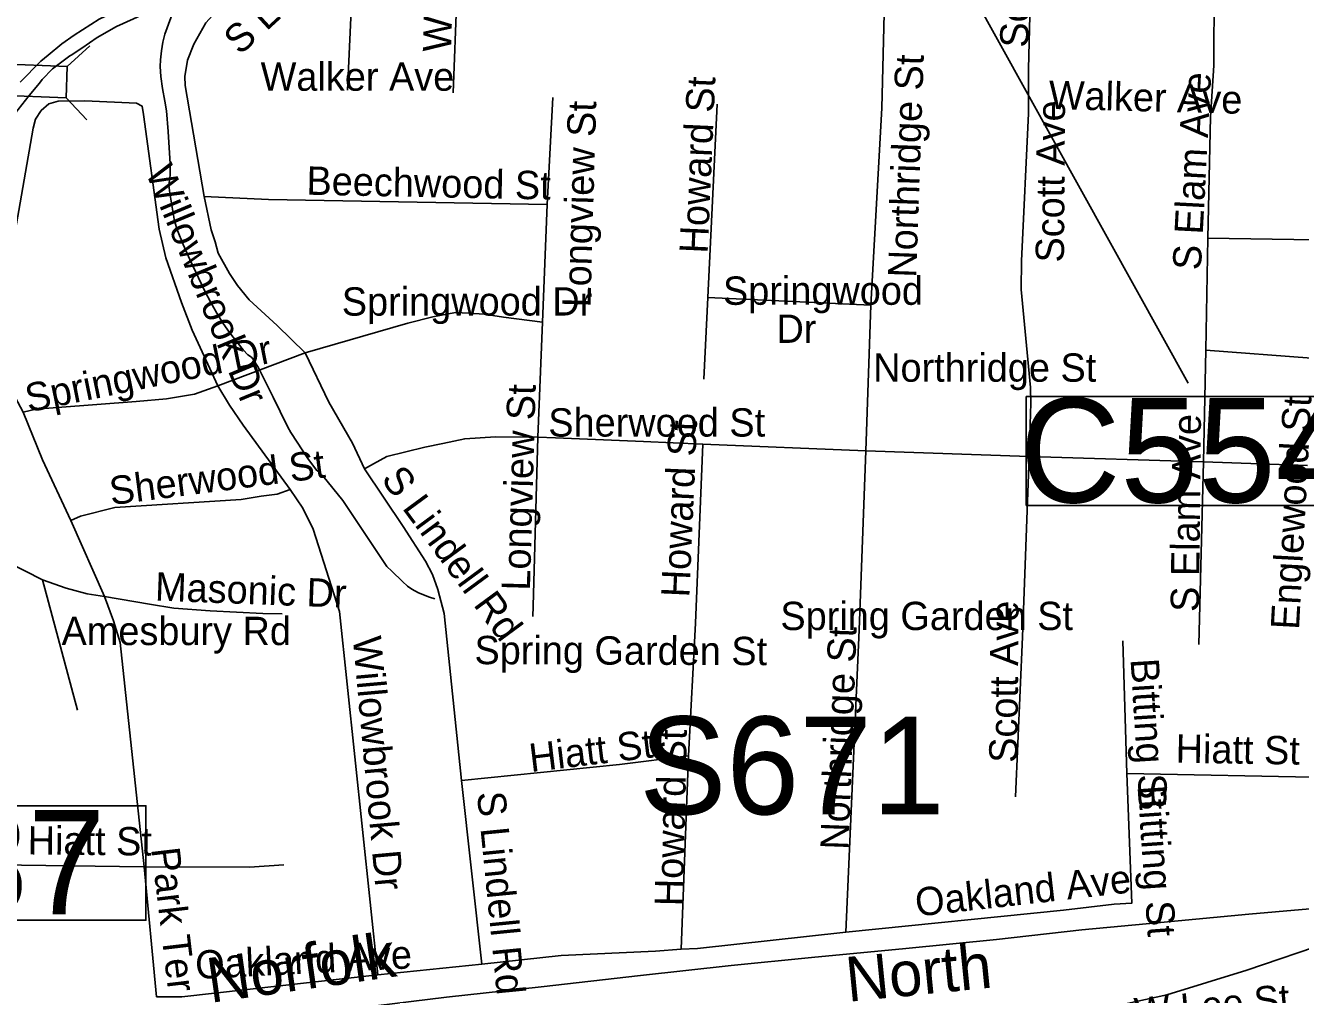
# Model space of a CAD drawing. Extents: x 1662474 to 1856135, y 779280 to 917889.
# Drawn here: x 1751284 to 1755561, y 842013 to 845263 of the extents above; entities that cross this region are included whole.
import ezdxf

# ---------------------------------------------------------------- set-up
doc = ezdxf.new("R2010")
doc.units = 0
for name, color, linetype in [('Exist Hydrographic Misc Water Feature', 7, 'Continuous'), ('Exist Railroad Mainline', 7, 'Continuous'), ('Exist Railroad Mainline Label', 7, 'Continuous'), ('Exist Railroad Siding', 7, 'Continuous'), ('Exist Road Non-System Structure Non-Sys NCDOT Attributed CELL', 7, 'Continuous'), ('Exist Road Non-System Type 51', 7, 'Continuous'), ('Exist Road Non-System Type 51 Label', 7, 'Continuous'), ('Exist Road Primary Interstate Structure Ovrhead Sign Number Label', 7, 'Continuous'), ('Exist Road Secondary Structure Standard Bridge Number Label', 7, 'Continuous'), ('Exist Road Secondary Type 51 Divided Attributed', 7, 'Continuous'), ('Exist Vertical Profile Horizontal Axis Label Major', 7, 'Continuous')]:
    doc.layers.add(name, color=color, linetype=linetype)

msp = doc.modelspace()

# ---------------------------------------------------------------- linework, layer by layer
at = {"layer": 'Exist Hydrographic Misc Water Feature'}
msp.add_lwpolyline([(1752658.1, 843339.4), (1752640.2, 843345.6), (1752602.3, 843359.9), (1752580.4, 843372), (1752566.4, 843382.2), (1752548.6, 843398.3), (1752512.9, 843432.7), (1752496.9, 843448.8), (1752398.3, 843595.6), (1752348.9, 843670), (1752281.4, 843752.7), (1752261.7, 843770.8), (1752233.8, 843807.1), (1752174.6, 843897.5), (1752164.7, 843915.6), (1752139.1, 843967.9), (1752115.5, 844016.1), (1752064.5, 844116.5), (1752058.5, 844126.6), (1752052.6, 844136.6), (1752042.5, 844150.7), (1752030.8, 844158.8), (1752014.8, 844174.9), (1751969.3, 844233.4), (1751947.6, 844263.5), (1751925.8, 844297.7), (1751906.2, 844333.9), (1751884.4, 844374.1), (1751835.4, 844478.5), (1751813.7, 844528.7), (1751794.2, 844574.9), (1751784.3, 844607), (1751776.8, 844653.1), (1751769.2, 844701.1), (1751765.3, 844727.2), (1751767.5, 844743.1), (1751769.6, 844761.1), (1751769.8, 844781.2), (1751769.8, 844799.2), (1751762.8, 844907.2), (1751757.3, 844977.3), (1751751.5, 845009.4), (1751744, 845051.5), (1751738.2, 845091.5), (1751736.6, 845125.5), (1751736.8, 845147.5), (1751740.9, 845177.5), (1751745.2, 845207.5), (1751751.5, 845233.5), (1751792.3, 845343.1)], dxfattribs=at)
at = {"layer": 'Exist Railroad Mainline'}
msp.add_lwpolyline([(1751493.7, 841826.9), (1751593.8, 841840.3), (1751866.1, 841883), (1752162.5, 841933), (1752404.5, 841967.5), (1752696.7, 842003.9), (1753014.8, 842038.1), (1753347.1, 842076.3), (1753651.4, 842110.5), (1753921.4, 842136.8), (1754237.5, 842166.8), (1754541.7, 842197), (1754827.9, 842229.6), (1755092, 842253.7), (1755388.3, 842282.2), (1755682.3, 842308.3), (1755956.6, 842336.6), (1756186.6, 842363.4)], dxfattribs=at)
at = {"layer": 'Exist Railroad Siding'}
msp.add_lwpolyline([(1756186.6, 842363.4), (1756028.5, 842306.5), (1755847.8, 842247.5), (1755663.8, 842190.5), (1755381.2, 842094.2), (1755112.7, 842011.7), (1754944.2, 841974.8), (1754796.2, 841945.7), (1754632.2, 841920.4), (1754509.9, 841909.1)], dxfattribs=at)
at = {"layer": 'Exist Road Non-System Structure Non-Sys NCDOT Attributed CELL'}
for p, q in [((1751424.5, 845125), (1751499.9, 845194.9)), ((1751420.5, 845020.3), (1751490.6, 844946.7))]:
    msp.add_line(p, q, dxfattribs=at)
msp.add_lwpolyline([(1751199.3, 845134), (1751424.5, 845125.5), (1751420.5, 845020.3), (1751195.4, 845028.8)], close=True, dxfattribs=at)
at = {"layer": 'Exist Road Non-System Type 51'}
for p, q in [((1752745.9, 845704.6), (1752718.9, 845037.2)), ((1754165.6, 845348.4), (1754156.9, 844985.7)), ((1751820.5, 845061.9), (1751884.2, 844688.9)), ((1753053.2, 845021.4), (1753034.9, 844662.6)), ((1753604.8, 844998.9), (1753573.5, 844350.2)), ((1754156.9, 844985.7), (1754120.1, 844324.6)), ((1755259.9, 844956.4), (1755250.9, 844549.8)), ((1753034.9, 844662.6), (1753019.1, 844267.6)), ((1755250.9, 844549.8), (1755244.4, 844173.9)), ((1755611.2, 844544.5), (1755250.9, 844549.8)), ((1753573.5, 844350.2), (1753560.4, 844077.1)), ((1754120.1, 844324.6), (1753573.5, 844350.2)), ((1754120.1, 844324.6), (1754102.9, 843836.4)), ((1753019.1, 844267.6), (1753002.6, 843882.4)), ((1752222.6, 844165.2), (1751929.4, 844054.8)), ((1755244.4, 844173.9), (1755236.1, 843798.9)), ((1755598.4, 844147.7), (1755244.4, 844173.9)), ((1753556.6, 843858.9), (1753532, 843258.2)), ((1754102.9, 843836.4), (1753556.6, 843858.9)), ((1754102.9, 843836.4), (1754080.6, 843235.9)), ((1754651.1, 843817.8), (1754102.9, 843836.4)), ((1754651.1, 843817.8), (1754628.9, 843212)), ((1755236.1, 843798.9), (1754651.1, 843817.8)), ((1755236.1, 843798.9), (1755219.9, 843186.5)), ((1755585.2, 843787.6), (1755236.1, 843798.9)), ((1751436.2, 843602.8), (1751549.1, 843347.7)), ((1751341.2, 843403.9), (1751458.4, 842966.6)), ((1752337.9, 843297.9), (1752465.9, 842078.2)), ((1752688.4, 843290.8), (1752746.5, 842730.1)), ((1753532, 843258.2), (1753508.1, 842813.4)), ((1754080.6, 843235.9), (1754036.8, 842221.4)), ((1754628.9, 843212), (1754605.5, 842675.5)), ((1754965.6, 843199.1), (1754978.6, 842754.5)), ((1751617.6, 843047.2), (1751682.4, 842440.6)), ((1753508.1, 842813.4), (1753483.4, 842165.2)), ((1755657.1, 842740.4), (1754978.6, 842754.5)), ((1752746.5, 842730.1), (1752815.8, 842114.6)), ((1751682.4, 842440.6), (1751132.9, 842447.9)), ((1751682.4, 842440.6), (1751723.4, 842004.4)), ((1752815.8, 842114.6), (1752465.9, 842078.2))]:
    msp.add_line(p, q, dxfattribs=at)
for points in [[(1754667.1, 845834.2), (1754649.4, 845116.4), (1754649.4, 844968.1)], [(1752371.9, 845673.4), (1751924.1, 845309.4), (1751889.8, 845271.8), (1751849.6, 845200.2), (1751828.1, 845147.1), (1751819.4, 845092.2), (1751820.5, 845061.9)], [(1752371.9, 845673.4), (1752394.2, 845642.4), (1752387.1, 845514.4), (1752376.6, 845313.8), (1752364.1, 845045.9)], [(1755272.4, 845389.4), (1755270.4, 845128.8), (1755259.9, 844956.4)], [(1751276.1, 843965.8), (1751224.4, 844063.9), (1751207.4, 844121.4), (1751191.4, 844202), (1751189, 844244.2), (1751191.1, 844320.6), (1751199.8, 844370.5), (1751245.1, 844546.4), (1751310.2, 844918.8), (1751318.1, 844948.7), (1751337, 844977.4), (1751362.2, 844999.9), (1751393.8, 845009.1), (1751483.2, 845010.7), (1751656.4, 845003), (1751675.6, 844992.9), (1751680.1, 844964.7), (1751733.4, 844580.2), (1751755.6, 844483.6), (1751807.4, 844334.2), (1751843.9, 844241.1), (1751929.4, 844054.8)], [(1754649.4, 844968.1), (1754625.6, 844473.7), (1754624.1, 844377.9), (1754656.1, 844049), (1754656.9, 843996.2), (1754651.1, 843817.8)], [(1751884.2, 844688.9), (1751907.4, 844577.4), (1751920.2, 844536.9), (1751930.8, 844499.9), (1751969.1, 844430.9), (1751995.9, 844391.2), (1752034.6, 844342.7), (1752128.6, 844256.6), (1752222.6, 844165.2)], [(1753034.9, 844662.6), (1752099.2, 844679.4), (1751884.2, 844688.9)], [(1753019.1, 844267.6), (1752887.4, 844285.2), (1752822.9, 844294.4), (1752772.1, 844298.1), (1752727, 844299.9), (1752651.4, 844286), (1752566.6, 844265), (1752222.6, 844165.2)], [(1752222.6, 844165.2), (1752301.9, 843999.1), (1752381.4, 843862.6), (1752422.1, 843775.5)], [(1751929.4, 844054.8), (1751851.1, 844026.9), (1751757.2, 844011.2), (1751655.6, 844002.2), (1751391.9, 843981.8), (1751319.1, 843976.2), (1751276.1, 843965.8)], [(1751929.4, 844054.8), (1751968.5, 843989.4), (1752014.8, 843922.2), (1752171.9, 843707)], [(1751276.1, 843965.8), (1751341.2, 843805.9), (1751436.2, 843602.8)], [(1753002.6, 843882.4), (1752861.6, 843883.1), (1752758.2, 843876.9), (1752684.5, 843861.1), (1752623.6, 843848.4), (1752496.6, 843817.8), (1752451.4, 843792.6), (1752422.1, 843775.5)], [(1753002.6, 843882.4), (1752987.1, 843315.2), (1752986.6, 843280.2)], [(1753556.6, 843858.9), (1753358, 843867.4), (1753062.5, 843879.7), (1753002.6, 843882.4)], [(1752422.1, 843775.5), (1752551.1, 843582.9), (1752626.5, 843465.8), (1752649.6, 843421.2), (1752668.2, 843371.4), (1752688.4, 843290.8)], [(1752171.9, 843707), (1752128.6, 843691.5), (1752075.1, 843684.2), (1752007.9, 843672.9), (1751584.5, 843645.9), (1751469.4, 843616.7), (1751436.2, 843602.8)], [(1752171.9, 843707), (1752214.8, 843644.5), (1752249.1, 843573.4), (1752337.9, 843297.9)], [(1751341.2, 843403.9), (1751037.6, 843557.4), (1750957, 843589.7), (1750842.4, 843624.4), (1750725.8, 843640.9), (1750681.4, 843646.4), (1750594.9, 843647.9), (1750514.5, 843640.6), (1750376.1, 843621.9)], [(1751549.1, 843347.7), (1751491.4, 843356.4), (1751420.5, 843375.8), (1751341.2, 843403.9)], [(1752145.4, 843289.7), (1752080.6, 843290.8), (1751903.6, 843299.7), (1751781.9, 843309.1), (1751700.9, 843321.7), (1751549.1, 843347.7)], [(1751549.1, 843347.7), (1751579.6, 843266.6), (1751602.1, 843192.9), (1751617.6, 843047.2)], [(1753508.1, 842813.4), (1753277.4, 842783.9), (1752746.5, 842730.1)], [(1754978.6, 842754.5), (1754996, 842319.1), (1754935.9, 842315.2), (1754766.9, 842295.2), (1754036.8, 842221.4)], [(1752150.6, 842447.9), (1752036.2, 842439.9), (1751682.4, 842440.6)], [(1754036.8, 842221.4), (1753538.4, 842167.1), (1753483.4, 842165.2)], [(1753483.4, 842165.2), (1753398.1, 842158.2), (1753081.9, 842143.2), (1752815.8, 842114.6)], [(1752465.9, 842078.2), (1751808.9, 842004.7), (1751723.4, 842004.4)]]:
    msp.add_lwpolyline(points, dxfattribs=at)
at = {"layer": 'Exist Road Secondary Structure Standard Bridge Number Label'}
msp.add_lwpolyline([(1750759.4, 842646.1), (1751688.3, 842646.1), (1751688.3, 842261.9), (1750759.4, 842261.9)], close=True, dxfattribs=at)
at = {"layer": 'Exist Road Secondary Type 51 Divided Attributed'}
for points in [[(1751331.8, 845070.1), (1751340.3, 845082), (1751375.1, 845117.4), (1751433.4, 845161.1), (1751437.8, 845163.9), (1751473.5, 845186.6), (1751524.5, 845223), (1751590.1, 845259.5), (1751738, 845326.8), (1751843.7, 845385.3), (1752000.1, 845458.7), (1752100.3, 845510.8), (1752198.7, 845580), (1752284.2, 845654.5), (1752470.2, 845813.1), (1752830.3, 846102), (1753124.5, 846350.4), (1753218.1, 846424.6), (1753278.9, 846470.7), (1753317.8, 846492.6), (1753361.5, 846519.3), (1753438.8, 846556.2)], [(1753302.7, 846535.2), (1753216.5, 846478.6), (1753131.4, 846409), (1752938, 846241.9), (1752642.9, 846001.2), (1752326, 845747.5), (1752104.6, 845583.4), (1751920.8, 845478.4), (1751669.6, 845350.1), (1751532.1, 845284.2), (1751447.9, 845230.9), (1751406.4, 845201.6), (1751360.5, 845163.6), (1751335.7, 845143.1), (1751266.8, 845073.2)], [(1749438.4, 843377.7), (1749513.2, 843398.1), (1749638.9, 843434.6), (1749713.5, 843476.6), (1749773.9, 843506.1), (1749931.6, 843590.9), (1750087, 843678.1), (1750123, 843700.6), (1750305.9, 843808.7), (1750364.5, 843841.6), (1750423.9, 843899), (1750506.8, 843982.4), (1750634.8, 844149.4), (1750701.4, 844238.3), (1750863.7, 844442.4), (1751045.1, 844693.3), (1751158.3, 844838.8), (1751249, 844966.8), (1751260.3, 844981.2), (1751297.1, 845028.2), (1751331.8, 845070.1)]]:
    msp.add_lwpolyline(points, dxfattribs=at)
at = {"layer": 'Exist Vertical Profile Horizontal Axis Label Major'}
msp.add_line((1753685.9, 846766.8), (1755184.7, 844063.4), dxfattribs=at)
msp.add_lwpolyline([(1754641.5, 844018.3), (1755924.4, 844018.3), (1755924.4, 843653.3), (1754641.5, 843653.3)], close=True, dxfattribs=at)

# ---------------------------------------------------------------- texts
at = {"layer": 'Exist Railroad Mainline Label'}
for s, rotation, p in [('Norfolk', 8.1131, (1751904.7, 841984.4)), ('North', 5.6696, (1754043.7, 841988))]:
    msp.add_text(s, height=150, rotation=rotation, dxfattribs=at).set_placement(p)
at = {"layer": 'Exist Road Non-System Type 51 Label'}
for s, rotation, p in [('Westdale Pl', 88.4816, (1752712.2, 845173.6)), ('S Lindell Rd', 42.6192, (1752004.2, 845160.9)), ('Scott Ave', 88.3984, (1754647.9, 845187.9)), ('Northridge St', 88.0516, (1754272.4, 844416)), ('S Elam Ave', 86.9891, (1755227.1, 844440.8)), ('Howard St', 87.4669, (1753572.6, 844496.9)), ('Walker Ave', 358.522, (1754716, 844983.3)), ('Longview St', 88.3729, (1753179.6, 844316.5)), ('Scott Ave', 89.5889, (1754767.9, 844467.7)), ('Willowbrook Dr', 292.5361, (1751686.2, 844771.3)), ('Beechwood St', 358.8468, (1752226.3, 844695.5)), ('Springwood Dr', 0.0307, (1752345.5, 844289.8)), ('Springwood Dr', 11.5142, (1751294.3, 843965.3)), ('Longview St', 88.3729, (1752976.5, 843366.4)), ('Englewood St', 86.919, (1755556.3, 843234.9)), ('Howard St', 87.4669, (1753511.2, 843343.6)), ('S Elam Ave', 89.4001, (1755220.8, 843295.7)), ('Sherwood St', 7.3784, (1751572.2, 843653.9)), ('S Lindell Rd', 306.369, (1752474.6, 843741.2)), ('Masonic Dr', 357.8339, (1751717.8, 843334.2)), ('Scott Ave', 89.5889, (1754612, 842789.6)), ('Willowbrook Dr', 275.1597, (1752382.3, 843210.3)), ('Spring Garden St', 359.7944, (1752790.5, 843120.8)), ('Northridge St', 87.9441, (1754045.6, 842497)), ('Bitting St', 273.546, (1754991.2, 843137.5)), ('Hiatt St', 6.8771, (1752979.8, 842758.6)), ('Howard St', 88.7197, (1753489.8, 842308.1)), ('Hiatt St', 359.1157, (1755142.1, 842790.2)), ('Bitting St', 273.9441, (1755014.6, 842711.7)), ('S Lindell Rd', 275.6391, (1752798.8, 842689.6)), ('Hiatt St', 359.4781, (1751291.5, 842482.5)), ('Park Ter', 276.729, (1751706.5, 842501.3)), ('Oakland Ave', 6.4495, (1754274.3, 842273.9)), ('Oakland Ave', 2.8543, (1751856.2, 842064.4)), ('W Lee St', 5.2694, (1755009, 841905.8))]:
    msp.add_text(s, height=95, rotation=rotation, dxfattribs=at).set_placement(p)
for s, p in [('Walker Ave', (1752073.3, 845044.1)), ('Springwood', (1753624.1, 844326.1)), ('Dr', (1753803.6, 844198.5)), ('Northridge St', (1754127.9, 844068.1)), ('Sherwood St', (1753038.2, 843884.1)), ('Spring Garden St', (1753816.8, 843235.1)), ('Amesbury Rd', (1751405.4, 843184.7))]:
    msp.add_text(s, height=95, dxfattribs=at).set_placement(p)
at = {"layer": 'Exist Road Primary Interstate Structure Ovrhead Sign Number Label'}
msp.add_text('S671', height=328.08, dxfattribs=at).set_placement((1753343.2, 842617.1))
at = {"layer": 'Exist Road Secondary Structure Standard Bridge Number Label'}
msp.add_text('487', height=350, dxfattribs=at).set_placement((1750771.9, 842281.7))
at = {"layer": 'Exist Vertical Profile Horizontal Axis Label Major'}
msp.add_text('C554', height=350, dxfattribs=at).set_placement((1754619.3, 843663.1))

doc.saveas('drawing.dxf')
